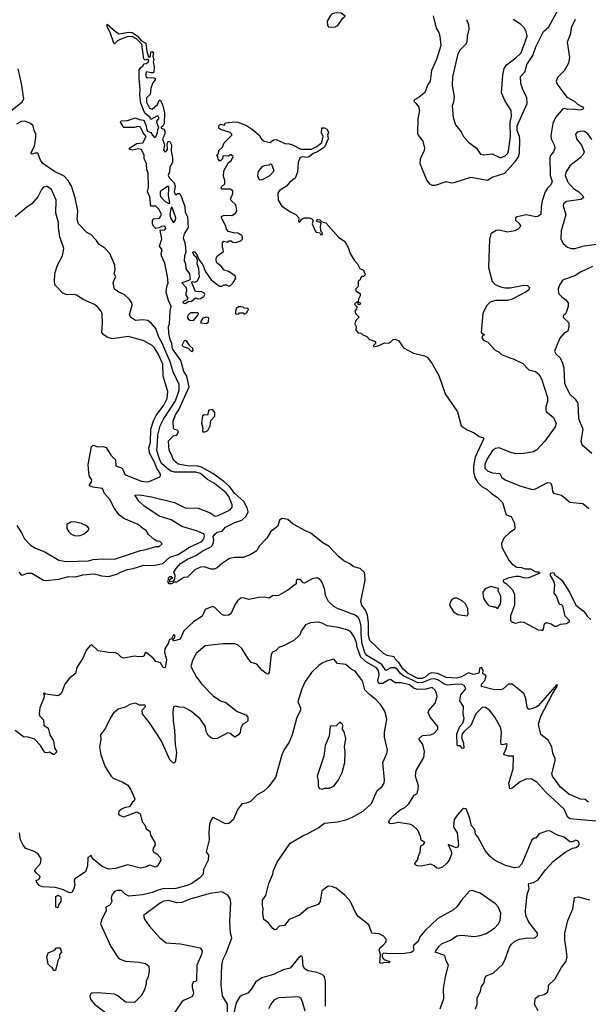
# Model space of a CAD drawing. Extents: x 1771496 to 1971148, y 471553 to 643630.
# Tile 668 of 702: x 1920172 to 1924990, y 547373 to 555714. Entities that reach past the tile are written whole.
import ezdxf

# ---------------------------------------------------------------- set-up
doc = ezdxf.new("R2010")
doc.units = 0

msp = doc.modelspace()

# ---------------------------------------------------------------- linework, layer by layer
at = {"layer": '0CON10XD'}
for points in [[(1923676.6, 555746.6), (1923701.7, 555641.7), (1923723.8, 555605), (1923733.3, 555575), (1923740.8, 555495), (1923705, 555377.5), (1923662.5, 555285), (1923650.8, 555195), (1923631.4, 555165), (1923605, 555096.7), (1923555, 555056), (1923517.5, 555035), (1923513.3, 555025), (1923528.3, 555008.3), (1923551.2, 554975), (1923558.8, 554945), (1923546.7, 554875), (1923544.1, 554754.1), (1923550, 554735), (1923588.8, 554685), (1923602, 554625), (1923600, 554605), (1923565, 554532.5), (1923562.2, 554495), (1923622.4, 554352.4), (1923644.2, 554325), (1923665, 554313.1), (1923695, 554311.9), (1923785, 554343.8), (1923835, 554332), (1923854.1, 554334.1), (1923995, 554380.4), (1924135, 554353.8), (1924175, 554380), (1924283.5, 554415), (1924373.5, 554515), (1924397.5, 554552.5), (1924406.6, 554585), (1924409.3, 554695), (1924406.2, 554725), (1924387.6, 554775), (1924386.2, 554815), (1924471.1, 555005), (1924468.2, 555055), (1924439.3, 555115), (1924419.4, 555175), (1924415.7, 555234.3), (1924455.2, 555274.8), (1924469.8, 555335), (1924519.5, 555410.5), (1924545, 555484.5), (1924611.5, 555615), (1924655, 555654.3), (1924739.9, 555810.1)], [(1922791.7, 555651.7), (1922845, 555653.3), (1922867.5, 555665), (1922911.7, 555728.3), (1922930, 555745), (1922895, 555770), (1922855, 555773.3), (1922820, 555765), (1922805, 555750), (1922778.3, 555701.7), (1922780, 555665), (1922791.7, 555651.7)], [(1921145, 554801.4), (1921055, 554800), (1921026.7, 554845), (1921031.2, 554858.8), (1921085, 554861.2), (1921155, 554883.3), (1921185, 554868.1), (1921223.1, 554863.1), (1921244.2, 554815), (1921249.1, 554779.1), (1921255, 554770), (1921285, 554760), (1921297.5, 554735), (1921315, 554717.5), (1921325, 554723.3), (1921341.2, 554755), (1921342.5, 554785), (1921350, 554795), (1921333.8, 554845), (1921334.3, 554855.7), (1921350.8, 554875), (1921350, 554885), (1921345, 554898), (1921335, 554897.5), (1921285, 554870), (1921276.7, 554885), (1921233.1, 554923.1), (1921197.6, 555007.6), (1921190, 555075), (1921194.3, 555125), (1921183.6, 555215), (1921185, 555290), (1921195, 555308), (1921220, 555325), (1921225, 555340), (1921245, 555342.5), (1921260, 555355), (1921266.7, 555375), (1921255, 555380), (1921235, 555372.5), (1921223.3, 555383.3), (1921206.7, 555506.7), (1921162.6, 555552.6), (1921125, 555571.9), (1921082.1, 555567.9), (1921025, 555545.8), (1921002.5, 555535), (1920975, 555510), (1920970, 555515), (1920938, 555605), (1920912.5, 555655), (1920913, 555677), (1920983.3, 555613.3), (1921015, 555594.4), (1921095, 555608.9), (1921126.2, 555606.2), (1921168.7, 555578.7), (1921204, 555534), (1921240.8, 555515), (1921248.9, 555445), (1921265, 555400), (1921275, 555397.5), (1921280, 555405), (1921285, 555441.2), (1921295, 555445.5), (1921305, 555435.8), (1921301.2, 555405), (1921307.9, 555377.9), (1921303.1, 555355), (1921310.8, 555315), (1921308.9, 555271.1), (1921305, 555264.2), (1921287, 555263), (1921247.5, 555272.5), (1921238.8, 555245), (1921247.5, 555225), (1921310.9, 555220.9), (1921319.2, 555215), (1921319.2, 555205), (1921299.9, 555180.1), (1921285, 555133.3), (1921278.6, 555081.4), (1921248.2, 555051.8), (1921246.2, 555015), (1921272.5, 554965), (1921295, 554956.9), (1921340, 554995), (1921355, 555033.8), (1921365, 555033.3), (1921385, 554984), (1921398.6, 554925), (1921395.8, 554834.2), (1921385, 554811.2), (1921370, 554805), (1921370, 554795), (1921395, 554788), (1921403.4, 554773.4), (1921401.5, 554745), (1921383.3, 554705), (1921400, 554655), (1921391.2, 554611.2), (1921405, 554592.5), (1921418.8, 554605), (1921424, 554615), (1921421.2, 554665), (1921434, 554686), (1921445, 554683.8), (1921457.9, 554655), (1921456.8, 554603.2), (1921468.5, 554545), (1921466.8, 554503.2), (1921443.3, 554465), (1921440.9, 554425), (1921430, 554395), (1921445, 554370), (1921482, 554332), (1921488.8, 554305), (1921482.5, 554255), (1921490, 554235), (1921495, 554230), (1921508.3, 554241.7), (1921525, 554242.5), (1921538, 554225), (1921572.4, 554132.4), (1921574.6, 554085), (1921593.4, 554043.4), (1921600.8, 553955), (1921565, 553901.2), (1921558.5, 553865), (1921575.6, 553815), (1921580.6, 553745), (1921568.5, 553715), (1921565.7, 553675.7), (1921577.5, 553645), (1921578.8, 553605), (1921610, 553560), (1921616.7, 553516.7), (1921615, 553510), (1921598, 553502), (1921547.5, 553485), (1921581.9, 553445), (1921586.7, 553415), (1921576.9, 553385), (1921596.7, 553355), (1921587.5, 553342.5), (1921554.2, 553325), (1921558.8, 553315), (1921575, 553310), (1921605, 553330), (1921625, 553326.7), (1921662.5, 553357.5), (1921685, 553350), (1921705, 553352.5), (1921731.7, 553368.3), (1921740, 553385), (1921735, 553396.7), (1921715, 553410), (1921661.7, 553411.7), (1921630, 553485), (1921632.5, 553497.5), (1921655, 553490), (1921675, 553498.8), (1921696.1, 553536.1), (1921690, 553605), (1921676.7, 553645), (1921680, 553675), (1921670, 553700), (1921655, 553712.5), (1921642.5, 553735), (1921640, 553745), (1921645, 553750), (1921655, 553746.7), (1921672.5, 553725), (1921691.7, 553681.7), (1921725, 553637.5), (1921742.9, 553582.9), (1921795, 553510), (1921865, 553456.7), (1921885, 553457.5), (1921905, 553467.5), (1921925, 553467.5), (1921945, 553457.5), (1921962.5, 553465), (1921985, 553490), (1922002.5, 553525), (1921997.5, 553545), (1921940.7, 553580.7), (1921903.6, 553593.6), (1921883, 553623), (1921843.3, 553655), (1921837.5, 553675), (1921837.5, 553695), (1921847.5, 553715), (1921898.3, 553751.7), (1921896.7, 553766.7), (1921890, 553785), (1921890, 553825), (1921901.7, 553838.3), (1921935, 553830), (1921945, 553840), (1921965, 553840), (1921978.3, 553828.3), (1922005, 553827.5), (1922045, 553840), (1922060, 553855), (1922060, 553875), (1922055, 553887.5), (1922020, 553905), (1921985, 553907.5), (1921940.7, 553920.7), (1921925, 553940), (1921920, 553965), (1921882.5, 554035), (1921883.6, 554046.4), (1921905, 554057.5), (1921970, 554055), (1922000, 554075), (1922012.5, 554095), (1922002.5, 554145), (1921963.6, 554183.6), (1921960, 554195), (1921977, 554243), (1921977.5, 554265), (1921955, 554277.5), (1921885, 554280), (1921880, 554285), (1921881.7, 554298.3), (1921910, 554325), (1921911.7, 554351.7), (1921900, 554385), (1921902.5, 554435), (1921942.5, 554505), (1921965, 554520), (1921980, 554555), (1921965, 554570), (1921955, 554570), (1921941.7, 554558.3), (1921895, 554560), (1921890, 554535), (1921875, 554520), (1921865, 554520), (1921853, 554533), (1921850, 554555), (1921840, 554565), (1921858.3, 554581.7), (1921860, 554605), (1921890, 554635), (1921905, 554670), (1921970, 554735), (1921970, 554745), (1921955, 554760), (1921873, 554783), (1921860, 554795), (1921860, 554815), (1921875, 554830), (1921905, 554820), (1921915, 554840), (1921995, 554850), (1922020, 554845), (1922095, 554816.7), (1922145, 554783.3), (1922203, 554733), (1922222.3, 554702.3), (1922244.2, 554684.2), (1922295, 554673.3), (1922323.9, 554696.1), (1922345, 554700), (1922402.5, 554675), (1922420, 554665), (1922455, 554663.3), (1922485, 554653.3), (1922555, 554616.2), (1922645, 554616.2), (1922690.7, 554639.3), (1922732.5, 554675), (1922742.5, 554725), (1922730, 554755), (1922731.7, 554798.3), (1922755, 554797.5), (1922775, 554787.5), (1922787, 554767), (1922790, 554755), (1922780, 554745), (1922786.7, 554705), (1922755.8, 554634.2), (1922696.7, 554595), (1922658.8, 554581.2), (1922625, 554553.1), (1922605, 554548), (1922565, 554552), (1922546, 554544), (1922530.8, 554505), (1922527.6, 554422.4), (1922507, 554373), (1922457.5, 554335), (1922433.3, 554305), (1922373.2, 554266.8), (1922360.8, 554245), (1922361.2, 554185), (1922394.1, 554134.1), (1922465.7, 554085.7), (1922513.3, 554065), (1922536.7, 554035), (1922535, 554002.5), (1922547.3, 554002.7), (1922562.5, 554025), (1922584.4, 554035.6), (1922625.8, 554035.8), (1922647.3, 554027.3), (1922660, 554015), (1922650, 553985), (1922675.8, 553925), (1922685, 553913.8), (1922715, 553910), (1922725, 553891.2), (1922738.8, 553895), (1922735, 553912.5), (1922723.3, 553923.3), (1922720.8, 553965), (1922726.4, 553986.4), (1922718.8, 553998.8), (1922695, 554003.3), (1922687.5, 554015), (1922699.3, 554020.7), (1922715, 554018.8), (1922733, 554003), (1922765, 553992.9), (1922872.7, 553872.7), (1922928, 553835), (1922955.8, 553785), (1922972, 553735), (1923006.7, 553676.7), (1923036, 553645), (1923055, 553607.5), (1923085, 553592.5), (1923097.5, 553565), (1923098.3, 553551.7), (1923085, 553540), (1923071.7, 553538.3), (1923060, 553525), (1923058.3, 553511.7), (1923041.7, 553498.3), (1923040, 553455), (1923018.3, 553431.7), (1923023.6, 553413.6), (1923057.5, 553395), (1923057.5, 553375), (1923043, 553347), (1923040, 553320), (1923060, 553315), (1923055, 553300), (1923041.7, 553301.7), (1923040, 553320), (1923025, 553320), (1923010, 553305), (1923030, 553285), (1923027.5, 553265), (1923012.5, 553245), (1923021.7, 553221.7), (1923050, 553195), (1923020, 553165), (1923013.3, 553136.7), (1923022.5, 553115), (1923020, 553085), (1923041.7, 553061.7), (1923065, 553060), (1923080, 553045), (1923115, 553030), (1923136.4, 553006.4), (1923188.3, 552988.3), (1923188.3, 552971.7), (1923170, 552955), (1923173, 552943), (1923217, 552953), (1923262.5, 552977.5), (1923296.4, 552973.6), (1923315, 552982.5), (1923337.5, 553005), (1923355, 553008), (1923385, 552993.8), (1923425.5, 552935.5), (1923507.9, 552887.9), (1923602.7, 552867.3), (1923626, 552856), (1923665.6, 552805), (1923725, 552698.8), (1923777.8, 552545), (1923881.6, 552391.6), (1923912.9, 552272.9), (1923965, 552240.4), (1924024, 552215), (1924065, 552183.8), (1924097.5, 552175), (1924106.1, 552166.1), (1924031.4, 552008.6), (1924016.2, 551935), (1924017.8, 551885), (1924030, 551835), (1924055, 551794.4), (1924088.3, 551758.3), (1924133.8, 551733.8), (1924169.8, 551699.8), (1924219.3, 551669.3), (1924263.3, 551625), (1924295, 551520), (1924336.7, 551505), (1924361.2, 551455), (1924368.8, 551415), (1924366.2, 551395), (1924325, 551371.2), (1924275, 551323.3), (1924253.9, 551276.1), (1924256.7, 551245), (1924316.7, 551135), (1924345, 551102.5), (1924385, 551077.5), (1924425, 551073.3), (1924455, 551062.5), (1924501.7, 551061.7), (1924545, 551037.5), (1924567, 551037), (1924580, 551025), (1924485, 550986.7), (1924455, 550983.8), (1924405.9, 550995.9), (1924376.1, 550996.1), (1924320, 550985), (1924270, 550965), (1924270, 550955), (1924296.4, 550936.4), (1924346.7, 550885), (1924363.8, 550845), (1924365.8, 550754.2), (1924332, 550665), (1924331.2, 550625), (1924345, 550610.8), (1924375, 550602.9), (1924415, 550612.9), (1924445, 550609.2), (1924565, 550546), (1924595, 550541.2), (1924606.2, 550543.8), (1924609.3, 550550.7), (1924620, 550595), (1924633.6, 550606.4), (1924675, 550597.5), (1924705, 550577.5), (1924725, 550577.5), (1924755, 550592.5), (1924805, 550600), (1924830, 550615), (1924830, 550625), (1924795, 550660), (1924775, 550747.5), (1924765, 550756.2), (1924745, 550760), (1924721.7, 550831.7), (1924700, 550855), (1924706.4, 550926.4), (1924697, 550957), (1924670, 551005), (1924670, 551025), (1924695, 551030), (1924710, 551005), (1924725, 551000), (1924766.7, 550965), (1924832, 550865), (1924884.4, 550754.4), (1924947.5, 550705), (1924967.5, 550685), (1924980.5, 550660.5), (1925012.7, 550632.7)], [(1923959.6, 555715), (1923973.8, 555675), (1923978.9, 555635), (1923964.5, 555575), (1923961.1, 555525), (1923950.6, 555505), (1923901.5, 555455), (1923885.5, 555425), (1923838.3, 555231.7), (1923837.1, 555157.1), (1923853.5, 555065), (1923848.2, 555015), (1923837.8, 554985), (1923838.3, 554951.7), (1923845.6, 554885), (1923864, 554825), (1923912, 554765), (1923933.6, 554723.6), (1923975, 554678), (1924042, 554625), (1924075.6, 554575.6), (1924105, 554568.9), (1924177, 554577), (1924245, 554544.4), (1924285, 554560.6), (1924307.5, 554585), (1924314.4, 554604.4), (1924329.7, 554725), (1924327.2, 554847.2), (1924339, 554895), (1924336.1, 554945), (1924286.2, 555025), (1924256.2, 555095), (1924265.3, 555245), (1924278.1, 555301.9), (1924296.6, 555333.4), (1924375, 555390.4), (1924421.1, 555435), (1924472.3, 555575), (1924465, 555613.8), (1924447.9, 555645), (1924415, 555676.2), (1924354.3, 555715)], [(1924879.1, 555715), (1924844.7, 555645.3), (1924839.2, 555595), (1924812, 555525), (1924830, 555395), (1924822, 555345), (1924785, 555280), (1924728.8, 555225), (1924718.8, 555195), (1924727.7, 555167.7), (1924808.8, 555058.8), (1924875, 555020.5), (1924897.6, 554997.6), (1924941.2, 554975), (1924950, 554965), (1924943.3, 554955), (1924915, 554948.9), (1924855.4, 554955.4), (1924815, 554952.7), (1924785, 554962.1), (1924775, 554958.5), (1924711.1, 554885), (1924689.1, 554835), (1924672.1, 554732.1), (1924676.4, 554705), (1924702.2, 554655), (1924708.1, 554625), (1924695.6, 554595), (1924669.4, 554565), (1924664.4, 554544.4), (1924666.6, 554395), (1924685.4, 554345), (1924673.6, 554315), (1924645, 554286.7), (1924625.8, 554255), (1924599.3, 554180.7), (1924590, 554125), (1924588.8, 554065), (1924564, 554046), (1924545, 554044.3), (1924465, 554060), (1924387.5, 554045), (1924373.8, 554035), (1924373.3, 554015), (1924401.7, 553991.7), (1924417.5, 553965), (1924395, 553940), (1924367.5, 553925), (1924305, 553914.7), (1924235, 553931.2), (1924209.6, 553929.6), (1924165, 553899.6), (1924151.9, 553855), (1924145.2, 553615.2), (1924175, 553495.6), (1924201.1, 553471.1), (1924245, 553452.1), (1924285, 553443.8), (1924327.4, 553442.6), (1924445, 553465.8), (1924475, 553461.2), (1924493.3, 553445), (1924486.2, 553425), (1924465, 553407.5), (1924345, 553345.5), (1924305, 553334.5), (1924205, 553336.6), (1924159.7, 553320.3), (1924129.1, 553290.9), (1924096.7, 553225), (1924083.3, 553065), (1924110, 553045), (1924092.5, 553035), (1924087.5, 553015), (1924105, 552997.5), (1924136.4, 552986.4), (1924202.5, 552915), (1924235, 552897.5), (1924255, 552877.5), (1924325, 552848.8), (1924355, 552842.5), (1924435, 552802.5), (1924485, 552748.8), (1924543.9, 552733.9), (1924572.3, 552712.3), (1924593, 552673), (1924645.5, 552515), (1924645, 552480), (1924630, 552435), (1924630, 552405), (1924634.5, 552394.5), (1924696.7, 552345), (1924717, 552293), (1924709.2, 552265), (1924622.9, 552145), (1924555, 552070), (1924526.2, 552053.8), (1924445, 552039.6), (1924375, 552036.4), (1924325, 552049.7), (1924235, 552087.8), (1924205, 552082.9), (1924177.5, 552065), (1924132, 551995), (1924113.8, 551945), (1924113.6, 551915), (1924135, 551891.1), (1924175, 551874.6), (1924239.3, 551869.3), (1924257.1, 551835), (1924286.5, 551816.5), (1924408.8, 551765), (1924505, 551737.5), (1924525, 551735.6), (1924547.8, 551742.2), (1924645, 551792.9), (1924670.8, 551790.8), (1924681.9, 551765), (1924686.6, 551716.6), (1924695, 551704.2), (1924763.8, 551685), (1924835, 551625.8), (1924945, 551616.2), (1924994.1, 551574.1)], [(1920076.7, 554925), (1920192.6, 555017.4), (1920206.9, 555045), (1920187.5, 555175), (1920158.2, 555298.2)], [(1920166.4, 551036.4), (1920185, 551011.2), (1920195, 551008), (1920235, 551026.7), (1920276.3, 551026.3), (1920375, 550966.9), (1920395, 550962.5), (1920504.6, 550975.4), (1920585, 550997.9), (1920645, 550994.7), (1920707.7, 551012.3), (1920805, 551020), (1920865, 551002.9), (1920925, 550998.5), (1920995, 551017.5), (1921026.6, 551033.4), (1921085, 551056.7), (1921135, 551064.8), (1921225, 551093), (1921305, 551090.9), (1921385, 551107.7), (1921445, 551160.4), (1921515, 551182.8), (1921610.4, 551245), (1921715, 551293.5), (1921733.1, 551315), (1921738.2, 551338.2), (1921734.5, 551354.5), (1921680.2, 551380.2), (1921545, 551419.7), (1921455.9, 551475.9), (1921355, 551507.1), (1921224.6, 551594.6), (1921182, 551635), (1921166.2, 551665), (1921147.5, 551685), (1921191.4, 551688.6), (1921288.9, 551671.1), (1921485, 551623.3), (1921575, 551579.1), (1921685, 551576.9), (1921785, 551535.4), (1921828, 551508), (1921855, 551513.8), (1921955, 551562), (1921973.2, 551585), (1921972.2, 551605), (1921945, 551674.5), (1921922.6, 551705), (1921824.3, 551785), (1921765, 551819.2), (1921705, 551868.6), (1921665, 551881.2), (1921485, 551881.5), (1921455, 551888.9), (1921432.9, 551902.9), (1921375.1, 551955.1), (1921356.7, 551995), (1921333.5, 552065), (1921340.9, 552130.9), (1921343.5, 552195), (1921363.7, 552273.7), (1921390.6, 552329.4), (1921491.5, 552485), (1921523.1, 552575), (1921522.9, 552622.9), (1921471.9, 552731.9), (1921447.9, 552815), (1921380.6, 552975), (1921351.3, 553025), (1921325, 553099.4), (1921290.6, 553140.6), (1921257.2, 553167.2), (1921215, 553171.9), (1921155, 553166.9), (1921110, 553195), (1921102.5, 553215), (1921126, 553295), (1921122, 553315), (1921103.8, 553345), (1921056.8, 553386.8), (1921012.5, 553405), (1920975, 553432.5), (1920963.8, 553485), (1920977.1, 553515), (1920986, 553535), (1920973.8, 553565), (1920981.2, 553595), (1920978.8, 553635), (1920936.2, 553735), (1920895, 553778.8), (1920843, 553813), (1920824.2, 553844.2), (1920775, 553893.3), (1920740.5, 553910.5), (1920672, 553985), (1920660.8, 554025), (1920664.1, 554094.1), (1920643.9, 554205), (1920611.1, 554305), (1920582.8, 554352.8), (1920549, 554389), (1920467.1, 554427.1), (1920368.5, 554495), (1920348.5, 554525), (1920325, 554583.3), (1920305, 554584.4), (1920275, 554574.5), (1920265.7, 554585), (1920298.3, 554641.7), (1920310.6, 554715), (1920310.6, 554745), (1920295.7, 554775), (1920288, 554815), (1920265, 554836.2), (1920215, 554853.8), (1920185, 554852), (1920145, 554830)], [(1924992.5, 549085), (1924965, 549107.5), (1924925, 549110.8), (1924825, 549152.9), (1924755, 549213.1), (1924688, 549305), (1924681.2, 549325), (1924710, 549435), (1924710, 549455), (1924690.7, 549500.7), (1924682.5, 549555), (1924649.3, 549609.3), (1924589.3, 549659.3), (1924568.8, 549745), (1924588.2, 549815), (1924687.3, 550002.7), (1924725, 550063.8), (1924729.2, 550075), (1924725, 550083.3), (1924565, 549901.5), (1924545, 549888.6), (1924485, 549870), (1924471.2, 549891.2), (1924460, 549965), (1924443.3, 550005), (1924345, 550083.8), (1924315, 550083.8), (1924265, 550044), (1924245, 550036.9), (1924185, 550041.1), (1924084.6, 550064.6), (1924085.5, 550085), (1924113.1, 550115), (1924126.1, 550156.1), (1924096.2, 550175), (1924099.5, 550205), (1924085, 550226.9), (1924069.5, 550220.5), (1924065.6, 550184.4), (1924056.2, 550175), (1924015, 550165.7), (1923975, 550182.1), (1923915, 550147.3), (1923875, 550134.7), (1923785, 550140.2), (1923714.2, 550174.2), (1923665, 550179.7), (1923638.8, 550171.2), (1923608, 550145), (1923583.2, 550133.2), (1923545, 550132.6), (1923463.8, 550175), (1923418.7, 550215), (1923385, 550269.2), (1923355.6, 550295), (1923345, 550317.1), (1923285, 550328.1), (1923253.8, 550345), (1923138.6, 550455), (1923126.6, 550496.6), (1923126.8, 550605), (1923120, 550670), (1923102.9, 550712.9), (1923071.4, 550755), (1923063.6, 550786.4), (1923100, 550965), (1923098, 551015), (1923091.4, 551035), (1923058, 551065), (1923005, 551078.1), (1922970, 551105), (1922920.2, 551130.2), (1922870.7, 551170.7), (1922795, 551250.8), (1922741.2, 551281.2), (1922638.1, 551365), (1922595, 551385.2), (1922490.6, 551440.6), (1922445, 551480.3), (1922395, 551489.6), (1922374.5, 551475), (1922359.2, 551425), (1922298.1, 551375), (1922267.3, 551322.7), (1922199.7, 551250.3), (1922180.5, 551215), (1922125, 551180.5), (1922065, 551158.9), (1921995, 551158.7), (1921951.5, 551148.5), (1921889.6, 551110.4), (1921845, 551069.4), (1921821.5, 551058.5), (1921795, 551058.2), (1921735, 551079.1), (1921705, 551075.5), (1921656.7, 551053.3), (1921595, 550991.9), (1921562, 550988), (1921505, 550950), (1921485, 550950), (1921460, 550935), (1921440, 550935), (1921430, 550945), (1921433.3, 550985), (1921445, 550997.5), (1921457, 550997), (1921470, 550985), (1921441.7, 550968.3), (1921441.7, 550951.7), (1921478.3, 550961.7), (1921487.5, 550975), (1921490, 551005), (1921477.5, 551035), (1921499.2, 551065), (1921535, 551107.3), (1921595, 551144.4), (1921665.4, 551174.6), (1921724.4, 551215), (1921797.8, 551252.2), (1921812.6, 551277.4), (1921817.1, 551305), (1921812.8, 551335), (1921825, 551355.8), (1921845, 551373.3), (1921888.1, 551381.9), (1921916.7, 551415), (1921995, 551455.6), (1922054.7, 551475.3), (1922092.7, 551507.3), (1922107.1, 551545), (1922099.9, 551579.9), (1922071.7, 551631.7), (1921995, 551700.8), (1921949.1, 551759.1), (1921902.3, 551802.3), (1921808.8, 551868.8), (1921713, 551923), (1921682.1, 551932.1), (1921595, 551935.3), (1921515, 551948.2), (1921475, 551982.5), (1921462.4, 552022.4), (1921439.4, 552065), (1921434.3, 552145.7), (1921475, 552188), (1921505, 552193.3), (1921517.5, 552225), (1921508, 552238), (1921485, 552241.4), (1921475, 552251.2), (1921473.8, 552315), (1921495, 552372.9), (1921520.8, 552409.2), (1921608.2, 552605), (1921589.2, 552695), (1921561.9, 552735), (1921537, 552827), (1921468.2, 552925), (1921461.2, 552971.2), (1921446.7, 553005), (1921435, 553060), (1921434.4, 553115), (1921442.3, 553137.7), (1921447.5, 553245), (1921455.7, 553285), (1921433.1, 553335), (1921414.7, 553405), (1921419.4, 553455), (1921430, 553485), (1921425, 553540), (1921402.7, 553652.7), (1921373.3, 553715), (1921370, 553735), (1921380, 553765), (1921357.5, 553795), (1921377.3, 553857.3), (1921362, 553928), (1921366.7, 553933.3), (1921399.4, 553930.6), (1921409.5, 553945), (1921406.5, 553956.5), (1921395, 553964.4), (1921375, 553962.5), (1921355, 553950), (1921325, 553946.7), (1921306.2, 553965), (1921298, 553985), (1921296.4, 554013.6), (1921303.6, 554026.4), (1921356.1, 554033.9), (1921373.8, 554065), (1921353.3, 554105), (1921325, 554135.8), (1921284, 554134), (1921276.2, 554215), (1921255.6, 554255), (1921264.6, 554295), (1921260.4, 554415), (1921250.5, 554445), (1921247.8, 554495), (1921228.5, 554535), (1921226.9, 554566.9), (1921205, 554616), (1921175, 554621.4), (1921125, 554608.1), (1921102.5, 554615), (1921103.3, 554625), (1921113.3, 554635), (1921164.4, 554665.6), (1921215, 554671.5), (1921244, 554725), (1921218.1, 554755), (1921195, 554802.9), (1921175, 554809.4), (1921145, 554801.4)], [(1925019.5, 554699.5), (1924987.6, 554747.6), (1924957.2, 554767.2), (1924935, 554770.6), (1924895, 554760.8), (1924883.1, 554745), (1924889.2, 554705), (1924931.4, 554651.4), (1924955.9, 554595.9), (1924947.2, 554572.8), (1924922.5, 554545), (1924834.7, 554475.3), (1924801.1, 554418.9), (1924795.6, 554395), (1924817.5, 554337.5), (1924865.7, 554285), (1924910, 554255), (1924942.7, 554222.7), (1924950, 554205), (1924927.6, 554192.4), (1924805, 554172.9), (1924779.2, 554155), (1924776.9, 554135), (1924800, 554065), (1924760.8, 553925), (1924756.2, 553855), (1924777.3, 553817.3), (1924815, 553787.5), (1924845, 553775.8), (1924875, 553777.1), (1924955, 553799.1), (1925105, 553818.6)], [(1922208.3, 554358.3), (1922235, 554363.3), (1922289.3, 554390.7), (1922330, 554435), (1922308.3, 554488.3), (1922295, 554490), (1922287.5, 554482.5), (1922243.6, 554476.4), (1922225, 554467.5), (1922191.7, 554428.3), (1922186.7, 554395), (1922195, 554370), (1922208.3, 554358.3)], [(1920148, 551428), (1920188.3, 551368.3), (1920214.3, 551315), (1920260.8, 551265), (1920305, 551236.7), (1920386, 551206), (1920505, 551136.5), (1920565, 551123.8), (1920755, 551129.5), (1920795, 551140), (1920883, 551147), (1920975.3, 551144.7), (1921195, 551218.5), (1921242.5, 551225), (1921325, 551252.5), (1921355, 551252.5), (1921380, 551275), (1921360, 551295), (1921335, 551297.5), (1921310.7, 551310.7), (1921264.4, 551354.4), (1921245, 551386), (1921215, 551402.5), (1921177.4, 551437.4), (1921055, 551489.3), (1921016.8, 551516.8), (1920974.1, 551575), (1920938.1, 551648.1), (1920890, 551700), (1920875, 551743.1), (1920793, 551753), (1920764.2, 551765), (1920763.1, 551775), (1920781.3, 551798.7), (1920784.6, 551815), (1920765.3, 551845), (1920758.4, 551875), (1920753, 551947), (1920780.8, 552095), (1920795, 552110), (1920834.7, 552094.7), (1920878.9, 552098.9), (1920905, 552090.9), (1920945.5, 552025), (1920984.5, 551985), (1920986.9, 551935), (1921040.6, 551915), (1921064.4, 551865), (1921075, 551854.4), (1921205, 551804.6), (1921245, 551798.5), (1921268.3, 551801.7), (1921359.7, 551840.3), (1921366.9, 551853.1), (1921365.5, 551865), (1921330.3, 551920.3), (1921313.8, 551965), (1921276.1, 552035), (1921267.7, 552085), (1921281.2, 552135), (1921284.5, 552245), (1921304.8, 552315.2), (1921328.1, 552361.9), (1921392.6, 552447.4), (1921421.8, 552505), (1921427.5, 552565), (1921388.7, 552695), (1921386.7, 552795), (1921344.7, 552885), (1921315, 552933.6), (1921295, 552952.9), (1921225, 552993.8), (1921095, 553031.8), (1920955, 553011.5), (1920915, 553025.5), (1920884.2, 553045), (1920867.1, 553065), (1920875.4, 553145), (1920872.4, 553222.4), (1920862.9, 553245), (1920828.6, 553285), (1920805, 553300.9), (1920715, 553340), (1920655, 553380.6), (1920635, 553385.7), (1920575, 553382.9), (1920536.9, 553396.9), (1920474.2, 553465), (1920466, 553495), (1920471.4, 553565), (1920492.2, 553635), (1920536.5, 553715), (1920545.6, 553775), (1920513.2, 553875), (1920500.6, 553955), (1920501.4, 553995), (1920477.5, 554075), (1920480.8, 554185), (1920443.3, 554275), (1920405, 554300), (1920374.2, 554295.8), (1920356.2, 554275), (1920325, 554213.3), (1920276.7, 554155), (1920233.2, 554126.8), (1920135, 554043.3)], [(1921435, 554157.5), (1921445, 554160), (1921433.3, 554225), (1921437, 554293), (1921435, 554300), (1921425, 554300), (1921370, 554265), (1921362.9, 554255), (1921361.7, 554231.7), (1921366.4, 554216.4), (1921403.8, 554175), (1921435, 554157.5)], [(1921475, 553993.3), (1921492.5, 554015), (1921494.3, 554035), (1921465, 554122.5), (1921455, 554127.5), (1921444, 554065), (1921448.9, 554035), (1921475, 553993.3)], [(1925026, 553624), (1924925, 553576.2), (1924875, 553543.6), (1924785, 553514.2), (1924768.7, 553501.3), (1924745, 553466), (1924734.2, 553434.2), (1924738.8, 553395), (1924765, 553366.2), (1924801.2, 553341.2), (1924818.8, 553315), (1924820, 553285), (1924804, 553235), (1924797.9, 553222.1), (1924777.5, 553205), (1924777.5, 553195), (1924825, 553147.5), (1924826.2, 553116.2), (1924815.5, 553074.5), (1924782.9, 553057.1), (1924750, 553015), (1924704.2, 552905), (1924714.3, 552885), (1924750.6, 552850.6), (1924772.5, 552805), (1924782.5, 552765), (1924790, 552635), (1924801.4, 552601.4), (1924835, 552542), (1924878.3, 552498.3), (1924900.8, 552465), (1924907.8, 552335), (1924943.3, 552245), (1924935, 552192.5), (1924926, 552145), (1924936.7, 552115), (1925020.9, 552040.9)], [(1921645, 553166.2), (1921684, 553215), (1921687.5, 553225), (1921682, 553232), (1921620, 553230), (1921598.8, 553211.2), (1921592.5, 553195), (1921600, 553180), (1921615, 553168), (1921645, 553166.2)], [(1922075, 553220), (1922100, 553235), (1922100, 553245), (1922110, 553255), (1922108.3, 553268.3), (1922075, 553270), (1922065, 553280), (1922045, 553282.5), (1922025, 553282.5), (1922010, 553270), (1922000, 553245), (1922001.7, 553221.7), (1922025, 553220), (1922035, 553230), (1922065, 553230), (1922075, 553220)], [(1921755, 553140), (1921772, 553155), (1921775, 553187.5), (1921754.4, 553194.4), (1921723.5, 553186.5), (1921703.8, 553155), (1921706.7, 553146.7), (1921755, 553140)], [(1921635, 552904.4), (1921642.5, 552915), (1921639.4, 552929.4), (1921615, 552950), (1921585, 552992.5), (1921575, 552997.1), (1921565, 552993.8), (1921546, 552955), (1921565, 552942.2), (1921600.9, 552930.9), (1921624.4, 552905), (1921635, 552904.4)], [(1921745, 552222.5), (1921765.4, 552234.6), (1921785.3, 552275), (1921792.5, 552317.5), (1921824.6, 552355), (1921825, 552386.7), (1921805, 552410.6), (1921776, 552405), (1921762.5, 552365), (1921734.1, 552365.9), (1921722.1, 552357.9), (1921711.6, 552295), (1921723.5, 552255), (1921720.3, 552230.3), (1921725, 552222.5), (1921745, 552222.5)], [(1920645, 551342), (1920685, 551344.2), (1920713.3, 551355), (1920750, 551385), (1920760, 551405), (1920745, 551422.5), (1920697.3, 551447.3), (1920635, 551460), (1920605, 551457.5), (1920571.7, 551438.3), (1920572.5, 551405), (1920590, 551375), (1920610, 551355), (1920645, 551342)], [(1925054, 548924), (1924833.6, 548943.6), (1924815, 548960), (1924785, 549025.4), (1924629.7, 549169.7), (1924555.3, 549255.3), (1924505, 549284.3), (1924460.9, 549279.1), (1924412.1, 549257.9), (1924345, 549204.2), (1924325, 549197.5), (1924317.5, 549245), (1924355, 549367.5), (1924356, 549475), (1924315, 549475.7), (1924278, 549485), (1924275.6, 549495), (1924298.1, 549545), (1924303.3, 549573.3), (1924295, 549579.5), (1924265, 549569.7), (1924252.6, 549575), (1924248.1, 549601.9), (1924253.8, 549675), (1924247.9, 549715), (1924197.7, 549805), (1924153.7, 549863.7), (1924115, 549887.9), (1924095, 549890), (1924036, 549834), (1923995, 549735.3), (1923937.5, 549685), (1923922.7, 549665), (1923914.5, 549634.5), (1923932.2, 549585), (1923935, 549543.3), (1923925, 549540), (1923905, 549561.2), (1923885, 549561.2), (1923878.8, 549568.8), (1923876.8, 549665), (1923903.1, 549726.9), (1923926.6, 549755), (1923937.5, 549795), (1923928.9, 549835), (1923931.5, 549895), (1923902.5, 549945), (1923911.1, 549995), (1923951.8, 550045), (1923941.9, 550071.9), (1923921.3, 550081.3), (1923885, 550084.7), (1923795, 550076.8), (1923765, 550087.2), (1923715, 550121.8), (1923685, 550130.1), (1923655, 550126.3), (1923585, 550098.9), (1923545, 550097), (1923418.5, 550158.5), (1923397, 550177), (1923375, 550209.5), (1923355, 550222.7), (1923317.4, 550222.6), (1923275, 550200.3), (1923242.2, 550252.2), (1923115, 550328.7), (1923100.8, 550345), (1923075.3, 550425.3), (1923065.1, 550505.1), (1923066.3, 550576.3), (1923054.5, 550624.5), (1923039.9, 550649.9), (1923015, 550670.3), (1922865, 550727.3), (1922833.8, 550743.8), (1922787.8, 550785), (1922764.5, 550835), (1922757.5, 550885), (1922735, 550946.2), (1922725, 550964), (1922695, 550986.2), (1922651.2, 550978.8), (1922585, 550942), (1922574.3, 550944.3), (1922552.4, 550972.4), (1922525, 550971.5), (1922515.6, 550964.4), (1922515.5, 550934.5), (1922445, 550881.2), (1922365, 550836.7), (1922315, 550833.8), (1922285, 550813.8), (1922245, 550821.2), (1922199.5, 550820.5), (1922115, 550801.2), (1922065, 550816.2), (1922045, 550813.8), (1922017.7, 550792.3), (1921995, 550757.5), (1921967.3, 550692.7), (1921955, 550676.7), (1921940.5, 550669.5), (1921905, 550665.8), (1921885, 550674), (1921825, 550734.2), (1921805, 550742.2), (1921745, 550717.1), (1921732, 550688), (1921715, 550659.2), (1921645, 550612.2), (1921563, 550537), (1921531.2, 550465), (1921475, 550450), (1921470, 550465), (1921485, 550478), (1921489.5, 550490.5), (1921485, 550500.6), (1921475, 550504.3), (1921459.7, 550470.3), (1921440.3, 550459.7), (1921433.1, 550435), (1921401.1, 550385), (1921400, 550355), (1921415.6, 550295), (1921405, 550222.5), (1921387.5, 550225), (1921365.4, 550265.4), (1921325, 550277.5), (1921303.8, 550305), (1921245, 550354.3), (1921231.4, 550345), (1921226.7, 550325), (1921215, 550320), (1921175, 550315.7), (1921145, 550321.4), (1921055, 550305.8), (1921033.3, 550315), (1921005, 550343.3), (1920981.2, 550351.2), (1920925, 550352.2), (1920837, 550367), (1920785, 550418.8), (1920768.3, 550411.7), (1920738, 550375), (1920707.1, 550305), (1920657.5, 550227.5), (1920644, 550175), (1920594.3, 550135.7), (1920554.2, 550085.8), (1920535, 550030), (1920522.5, 550005), (1920508.3, 549991.7), (1920495, 549987.5), (1920395, 550000), (1920385, 550010), (1920370, 550005), (1920380, 549995), (1920380, 549975), (1920343.3, 549885), (1920336.7, 549835), (1920342.7, 549812.7), (1920373.3, 549783.3), (1920376.4, 549736.4), (1920415, 549712.5), (1920429.2, 549655), (1920458, 549605), (1920466.7, 549546.7), (1920487.5, 549512.5), (1920465, 549490), (1920455, 549490), (1920425, 549510), (1920405, 549502.5), (1920385, 549507.5), (1920347.5, 549565), (1920299.1, 549619.1), (1920245, 549636.7), (1920205, 549637.5), (1920135, 549691.2)], [(1924225, 550730), (1924247.5, 550765), (1924250, 550785), (1924249.3, 550829.3), (1924227.5, 550875), (1924230, 550895), (1924165, 550911.2), (1924115, 550892.5), (1924097.5, 550865), (1924097.5, 550855), (1924102.5, 550815), (1924120, 550785), (1924145, 550752.5), (1924185, 550740), (1924205, 550740), (1924215, 550730), (1924225, 550730)], [(1923965, 550663.3), (1923973.6, 550676.4), (1923970, 550725), (1923950, 550765), (1923920.5, 550790.5), (1923875, 550814.2), (1923855, 550814.2), (1923835, 550800.8), (1923821.9, 550785), (1923815.6, 550755), (1923848.9, 550698.9), (1923885, 550675.6), (1923965, 550663.3)], [(1923855, 548937.5), (1923849.3, 548879.3), (1923852.5, 548865), (1923880, 548825), (1923890, 548725), (1923885.8, 548704.2), (1923871.2, 548698.8), (1923803.9, 548726.1), (1923829.6, 548669.6), (1923831.9, 548645), (1923811.2, 548595), (1923791.2, 548568.8), (1923754.6, 548535.4), (1923725, 548522.9), (1923707.4, 548527.4), (1923685, 548546.7), (1923655, 548561.2), (1923575, 548542.5), (1923540, 548545), (1923522.5, 548555), (1923520, 548565), (1923543.8, 548595), (1923553.6, 548636.4), (1923566.9, 548663.1), (1923570, 548715), (1923595, 548726.2), (1923605.6, 548745), (1923575, 548762.5), (1923568.8, 548795), (1923547, 548847), (1923505.8, 548885.8), (1923485.7, 548895.7), (1923382.3, 548912.3), (1923325, 548901.4), (1923307.5, 548905), (1923298.8, 548915), (1923305.8, 548935), (1923342.9, 548975), (1923395, 549019.4), (1923435, 549040.6), (1923469.5, 549070.5), (1923515, 549143.3), (1923540.7, 549159.3), (1923549.2, 549195), (1923551.2, 549225), (1923526.9, 549305), (1923531.1, 549355), (1923595.8, 549465), (1923602.9, 549515), (1923587.5, 549575), (1923556.2, 549615), (1923556.2, 549625), (1923585, 549650.5), (1923653, 549657), (1923682.7, 549667.3), (1923715, 549702.5), (1923714, 549725), (1923651.5, 549805), (1923632.7, 549845), (1923638.9, 549861.1), (1923693.1, 549925), (1923709.1, 549980.9), (1923705.4, 550005.4), (1923692.2, 550035), (1923666.2, 550056.2), (1923615, 550043.3), (1923545, 550038.9), (1923515, 550048.8), (1923475, 550078.9), (1923405, 550095.2), (1923354.2, 550095), (1923315, 550124.4), (1923295, 550120), (1923248.3, 550091.7), (1923215, 550092), (1923206.7, 550115), (1923217.9, 550165), (1923216.2, 550185), (1923210.6, 550205), (1923195, 550223.9), (1923111.2, 550271.2), (1923062.5, 550315), (1923031.3, 550395), (1923025, 550438.6), (1923005, 550492.9), (1922975, 550531.4), (1922953.4, 550543.4), (1922875, 550566.2), (1922778.3, 550578.3), (1922735, 550602.5), (1922705, 550609.2), (1922635.8, 550604.2), (1922595, 550588), (1922558.6, 550535), (1922545, 550502), (1922495.8, 550454.2), (1922403, 550407), (1922370.7, 550399.3), (1922345, 550370), (1922315, 550356.2), (1922302, 550335), (1922285.8, 550184.2), (1922275, 550170), (1922260, 550175), (1922224.5, 550204.5), (1922181.2, 550255), (1922135, 550270), (1922104.5, 550305), (1922055.9, 550385.9), (1922024.6, 550414.6), (1921995, 550425.6), (1921895.5, 550425.5), (1921745, 550410.6), (1921668.6, 550345), (1921636.7, 550285), (1921621.5, 550235), (1921671.5, 550145), (1921715.6, 550085), (1921812.5, 549985), (1921872.5, 549945), (1921919.4, 549929.4), (1922015, 549854), (1922088.8, 549825), (1922104.2, 549805), (1922106.2, 549775), (1922095, 549762), (1922063.8, 549745), (1922047.5, 549715), (1922041.2, 549675), (1922025, 549656.2), (1921995, 549636.7), (1921955, 549666.2), (1921935, 549673.3), (1921845, 549625.6), (1921815, 549621.9), (1921798, 549628), (1921768.9, 549648.9), (1921751.2, 549685), (1921747.5, 549722.5), (1921738.3, 549738.3), (1921700, 549795), (1921619.7, 549859.7), (1921565, 549888), (1921525, 549888.8), (1921495, 549897.5), (1921477, 549893), (1921469.1, 549850.9), (1921471.5, 549775), (1921484.7, 549695), (1921489.3, 549575), (1921500, 549505), (1921493.1, 549435), (1921487.5, 549422.5), (1921475, 549416.9), (1921444.6, 549445), (1921372.6, 549602.6), (1921346.4, 549646.4), (1921275.3, 549755.3), (1921213.3, 549835), (1921209.5, 549865), (1921238.1, 549895), (1921236.4, 549906.4), (1921187, 549907), (1921155, 549923.3), (1921105, 549913.8), (1921065, 549890.6), (1921007.9, 549872.1), (1920965, 549837.1), (1920945.3, 549804.7), (1920898.6, 549711.4), (1920856.2, 549655), (1920860, 549615), (1920848, 549555), (1920861.2, 549485), (1920895.8, 549385), (1920946.6, 549306.6), (1920965, 549288), (1921045, 549256), (1921088.3, 549228.3), (1921111.2, 549195), (1921147, 549113), (1921143.6, 549096.4), (1921125, 549083.3), (1921102.9, 549047.1), (1921065, 549040.9), (1921034.3, 549025), (1921012.5, 549005), (1921009.4, 548985), (1921022.4, 548972.4), (1921055, 548961.9), (1921165, 549002.5), (1921189.3, 548989.3), (1921197, 548977), (1921209.3, 548919.3), (1921233.6, 548893.6), (1921245, 548860), (1921275, 548840), (1921280, 548805), (1921318.8, 548745), (1921320, 548725), (1921302, 548695), (1921300.8, 548675), (1921305, 548663.8), (1921335, 548648.8), (1921365, 548613.3), (1921369.2, 548595), (1921351.2, 548565), (1921343.3, 548545), (1921325, 548533.8), (1921275, 548552.5), (1921235, 548534.3), (1921195, 548527.5), (1921085.6, 548555.6), (1920985, 548522.5), (1920925, 548516.7), (1920870.6, 548540.6), (1920793.6, 548603.6), (1920775, 548636.7), (1920751.2, 548615), (1920746.7, 548545), (1920728.8, 548495), (1920640, 548435), (1920634, 548415), (1920640, 548385), (1920627.1, 548345), (1920615, 548318.8), (1920595, 548316.9), (1920534, 548345), (1920475, 548363.5), (1920365, 548368.4), (1920338.5, 548378.5), (1920315, 548410), (1920312.5, 548425), (1920335, 548431.2), (1920345.8, 548455.8), (1920309.3, 548489.3), (1920300.8, 548505), (1920305, 548518), (1920350, 548565), (1920354.3, 548605), (1920325, 548650.6), (1920290.2, 548670.2), (1920225, 548694.2), (1920200.6, 548720.6), (1920178.5, 548765), (1920170, 548825)], [(1923734, 547335), (1923765, 547423.3), (1923764.7, 547505.3), (1923780, 547605), (1923806.7, 547705), (1923785, 547740), (1923773.3, 547785), (1923693.8, 547813.8), (1923697.5, 547825), (1923727.5, 547865), (1923752.7, 547887.3), (1923822.5, 547915), (1923875, 547952), (1923915, 547958), (1924027.3, 547947.3), (1924075, 547954.4), (1924125, 547973.1), (1924195, 548017.1), (1924228.9, 548055), (1924242.5, 548085), (1924248.1, 548145), (1924227.9, 548197.9), (1924203, 548223), (1924075, 548314.2), (1924005, 548336.2), (1923985, 548331.2), (1923915.7, 548254.3), (1923875, 548200), (1923846.8, 548173.2), (1923715, 548100.8), (1923606, 547995), (1923562, 547945), (1923548.8, 547905), (1923510.8, 547875), (1923506.4, 547856.4), (1923512.5, 547835), (1923506.4, 547823.6), (1923488, 547812), (1923435, 547802.5), (1923305, 547800), (1923255, 547807.1), (1923243.3, 547795), (1923243.3, 547775), (1923250.8, 547760.8), (1923265, 547750), (1923310, 547735), (1923300, 547725), (1923265, 547726.7), (1923235, 547718), (1923224.5, 547725), (1923228.8, 547795), (1923218.1, 547835), (1923225.7, 547854.3), (1923250, 547870), (1923278.9, 547901.1), (1923276.5, 547925), (1923255, 547948.9), (1923218.6, 547968.6), (1923155, 547976.2), (1923130, 548045), (1923038.3, 548118.3), (1923011.1, 548161.1), (1922975, 548244), (1922927.8, 548297.8), (1922855, 548355.8), (1922815, 548372), (1922785, 548373.8), (1922732.5, 548335), (1922717, 548243), (1922702.7, 548217.3), (1922613, 548187), (1922542.1, 548127.9), (1922455, 548090), (1922415, 548041.2), (1922370, 548035), (1922345, 548007.5), (1922333.6, 548003.6), (1922315, 548017.5), (1922282, 548062), (1922241.7, 548091.7), (1922232.5, 548145), (1922236, 548185), (1922229.5, 548209.5), (1922230, 548255), (1922258.1, 548295), (1922284.6, 548395), (1922318.2, 548475), (1922323, 548507), (1922353.8, 548576.2), (1922465, 548737.5), (1922565, 548797.5), (1922618.2, 548821.8), (1922700, 548865), (1922755, 548908.5), (1922865, 548920), (1922935, 548934.6), (1922993, 548957), (1923086.7, 549013.3), (1923152, 549075), (1923202, 549185), (1923240, 549215), (1923260.8, 549245), (1923264, 549275), (1923249.5, 549420.5), (1923282.3, 549497.7), (1923287.5, 549525), (1923262.9, 549635), (1923262.7, 549677.3), (1923283.8, 549785), (1923278.8, 549815), (1923265.9, 549855.9), (1923234.1, 549904.1), (1923190, 549955), (1923135, 549996.9), (1923097, 550037), (1923080, 550105), (1923068.6, 550125), (1923015, 550196), (1922980.9, 550210.9), (1922935, 550252), (1922865, 550260), (1922835, 550296.2), (1922771.2, 550278.8), (1922735, 550262), (1922705.7, 550244.3), (1922644.2, 550185), (1922592.6, 550107.4), (1922561.9, 550045), (1922530.5, 549935), (1922550.5, 549885), (1922552.2, 549865), (1922518.1, 549795), (1922480, 549655), (1922455.8, 549595), (1922410.8, 549525), (1922392.9, 549485), (1922340, 549295), (1922277.7, 549212.3), (1922240.7, 549179.3), (1922185, 549146.7), (1922128.3, 549091.7), (1922095, 549076.7), (1922055, 549070), (1922020.8, 549025), (1921980, 548935), (1921945, 548904), (1921915, 548901.2), (1921817, 548953), (1921807.5, 548952.5), (1921793.9, 548936.1), (1921781.7, 548898.3), (1921773.8, 548825), (1921778, 548765), (1921753.8, 548665), (1921771.2, 548635), (1921768, 548595), (1921730, 548515), (1921726, 548475), (1921700, 548445), (1921632.3, 548397.7), (1921591.5, 548378.5), (1921496.5, 548353.5), (1921385, 548350.3), (1921345, 548340.8), (1921295, 548318.9), (1921215, 548299.6), (1921097.9, 548287.9), (1921066.5, 548306.5), (1921035, 548337.5), (1920995, 548335.8), (1920973.8, 548325), (1920952.1, 548297.9), (1920948.6, 548275), (1920953.9, 548243.9), (1920940, 548215), (1920903.1, 548196.9), (1920904.3, 548165), (1920867.5, 548095), (1920857.5, 548055), (1920945, 547863.3), (1921003.6, 547773.6), (1921024.5, 547754.5), (1921067.9, 547737.9), (1921185, 547730.5), (1921237.6, 547717.6), (1921266.2, 547695), (1921268.8, 547655), (1921262, 547605), (1921245, 547567.5), (1921244.3, 547545), (1921228.8, 547495), (1921202.5, 547445), (1921145, 547388.6), (1921069.8, 547389.8), (1921004.6, 547444.6), (1920975, 547459.4), (1920835, 547469.2), (1920785, 547468), (1920775, 547462.5), (1920766.7, 547445), (1920770, 547425), (1920782, 547405), (1920805, 547374.2), (1920912.4, 547292.4)], [(1922735, 549196.7), (1922755, 549203.3), (1922795, 549203.8), (1922835, 549220), (1922871.2, 549268.8), (1922905, 549337.5), (1922927.3, 549422.7), (1922930, 549515), (1922924.2, 549555), (1922935.6, 549625), (1922920.5, 549680.5), (1922907.5, 549705), (1922910, 549735), (1922905, 549747.5), (1922885, 549762.5), (1922851.7, 549728.3), (1922815, 549732.5), (1922803.3, 549725), (1922793.8, 549645), (1922760.8, 549565), (1922750, 549475), (1922692.5, 549305), (1922702.5, 549265), (1922700.7, 549220.7), (1922712.3, 549202.3), (1922735, 549196.7)], [(1924034, 547335), (1924050, 547375), (1924050, 547425), (1924076.7, 547485), (1924086.1, 547523.9), (1924107.5, 547555), (1924114.2, 547595), (1924125, 547613.3), (1924184.4, 547635.6), (1924265, 547712), (1924286.9, 547755), (1924323.6, 547856.4), (1924338.7, 547881.3), (1924363.8, 547905), (1924405, 547924.3), (1924475, 547936.2), (1924535, 547934), (1924560, 547955), (1924560, 547975), (1924487.3, 548067.3), (1924460.9, 548125), (1924458.3, 548168.3), (1924473.4, 548303.4), (1924490, 548355), (1924483.6, 548386.4), (1924487.5, 548395), (1924525, 548404.5), (1924565, 548427.5), (1924627.6, 548512.4), (1924695.8, 548585), (1924795, 548662.5), (1924855, 548696.7), (1924885, 548701.2), (1924907.5, 548715), (1924916.7, 548735), (1924905, 548756), (1924885, 548764), (1924855, 548748.9), (1924835, 548747.9), (1924785, 548788), (1924725, 548810), (1924665, 548842.5), (1924635, 548840), (1924573, 548817), (1924545, 548780), (1924535, 548780), (1924512.5, 548765), (1924425.8, 548564.2), (1924402.5, 548535), (1924365, 548528), (1924289.2, 548549.2), (1924195, 548594), (1924156.8, 548626.8), (1924115.8, 548675), (1924055, 548792.5), (1924033.3, 548815), (1924028, 548855), (1924001.1, 548885), (1923986.7, 548946.7), (1923955, 549030), (1923935, 549031.2), (1923918.8, 549021.2), (1923881.2, 548978.8), (1923855, 548937.5)], [(1920495, 548190), (1920480, 548195), (1920480, 548285), (1920495, 548296.7), (1920517.5, 548285), (1920520, 548275), (1920520, 548245), (1920500, 548215), (1920495, 548190)], [(1921933.8, 547295), (1921934, 547375), (1921892.2, 547445), (1921879.2, 547535), (1921885.5, 547705), (1921896.7, 547755), (1921923.1, 547805), (1921968.6, 547935), (1921960, 547975), (1921953.1, 548075), (1921962, 548235), (1921955.6, 548265.6), (1921935, 548296.2), (1921885, 548324.3), (1921785, 548310.6), (1921615, 548263.9), (1921545, 548235.3), (1921505, 548232), (1921435, 548253.1), (1921393.8, 548246.2), (1921365, 548232.5), (1921221.4, 548125), (1921229.2, 548095), (1921268.9, 548038.9), (1921358.4, 547938.4), (1921413.3, 547893.3), (1921535.6, 547885.6), (1921633.9, 547866.1), (1921701.2, 547851.2), (1921719.2, 547825), (1921714.2, 547795), (1921673.8, 547703.8), (1921669.2, 547575), (1921662.7, 547567.3), (1921645, 547563.8), (1921635, 547542.5), (1921632.9, 547515), (1921644.3, 547475), (1921642.9, 547455), (1921631.2, 547435), (1921565, 547408.1), (1921545, 547392.5), (1921445.6, 547244.4)], [(1924566.2, 547316.2), (1924534, 547375), (1924543.9, 547426.1), (1924567.5, 547445), (1924615, 547456.2), (1924644.1, 547475.9), (1924653.8, 547505), (1924653.8, 547535), (1924708, 547585), (1924764.3, 547685), (1924802.4, 547737.6), (1924811.1, 547775), (1924801.5, 547841.5), (1924790.5, 547915), (1924791.1, 547975), (1924817.6, 548082.4), (1924859.5, 548180.5), (1924873.4, 548276.6), (1924905, 548283.3), (1924999.1, 548259.1)], [(1920475, 547660), (1920465, 547660), (1920450, 547675), (1920450, 547685), (1920435, 547690), (1920413, 547713), (1920402.5, 547775), (1920415, 547810), (1920468.3, 547831.7), (1920485, 547850), (1920515, 547850), (1920527.5, 547815), (1920510, 547795), (1920510, 547765), (1920498.3, 547751.7), (1920475, 547660)], [(1922763.2, 547356.8), (1922764.5, 547565.5), (1922756.4, 547605), (1922734.5, 547625), (1922692.7, 547642.7), (1922615, 547657), (1922584.8, 547674.8), (1922575.3, 547695), (1922569.6, 547769.6), (1922565, 547781.2), (1922555, 547781.4), (1922535, 547765.6), (1922465, 547680), (1922404.3, 547665.7), (1922322.5, 547625), (1922225, 547596.9), (1922169.8, 547560.2), (1922136.1, 547503.9), (1922105, 547466), (1922051.4, 547448.6), (1922035.6, 547434.4), (1922007.1, 547385), (1921983.6, 547286.4)], [(1922591.5, 547315), (1922569.5, 547395), (1922555, 547426), (1922535, 547435.7), (1922365, 547428.5), (1922325, 547409.2), (1922299.4, 547375), (1922281.4, 547335)]]:
    msp.add_lwpolyline(points, dxfattribs=at)

doc.saveas('drawing.dxf')
